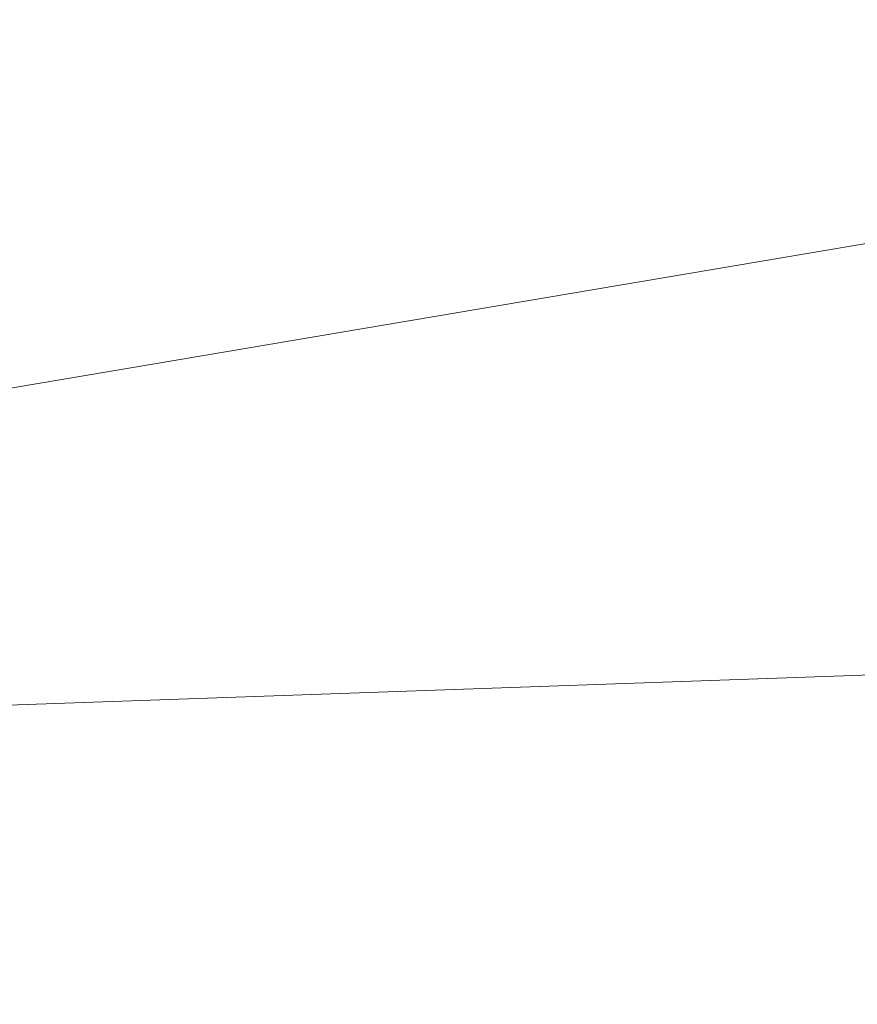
# Model space of a CAD drawing. Header units: millimetres. Extents: x -57 to 57, y 0 to 70.
# Tile 484 of 656: x 1.508 to 2.04, y 8.75 to 9.375. Entities that reach past the tile are written whole.
import ezdxf

# ---------------------------------------------------------------- set-up
doc = ezdxf.new("R2010")
doc.units = ezdxf.units.MM
doc.layers.add('A-GENM', color=13, linetype='Continuous')

# ---------------------------------------------------------------- blocks, each defined once
blk = doc.blocks.new('MODEL_FFAS1M22-709500BF0 - MODEL_FFAS1M22-709500BF0-480119-Preview')
at = {"layer": 'A-GENM', "lineweight": 9}
mesh = blk.add_polyface(dxfattribs=at)
corners = [(-5.06566, -5.06598, 56.85069), (0, -5.58444, 56.87491), (0, -4.18833, 57.03118), (0, -10, -23.65), (-3.05776, -10, -22.65647), (-2.69293, -9.92868, -29.96641), (-6.11552, -10, -21.66295), (-6.44162, -9.89884, -30.62567), (0, -7.43994, 53.83305), (-6.94332, -6.9114, 54.78898), (-4.41153, -8.20586, 50.59864), (-4.45624, -9.64044, -37.41077), (0, -8.88714, -46.47887), (0, -9.78581, -34.64612), (-5.97177, -5.82522, -56.42863), (0, -6.31789, -56.29682), (-6.94332, -6.9114, -54.78898), (-11.8413, -6.0372, -55.3412), (0, -7.43994, -53.83305), (-9.41872, -8.45723, 48.52173), (-4.41153, -8.20586, -50.59864), (-9.41872, -8.45723, -48.52173), (0, -8.88714, 46.47887), (-5.34059, -9.07469, 44.54112), (-7.13603, -5.92275, 56.22883), (0, -6.31789, 56.29682), (-5.34059, -9.07469, -44.54112), (-6.44162, -9.89884, 30.62567), (-4.45624, -9.64044, 37.41077), (-9.55681, -9.44362, 39.59713), (0, -10, 23.65), (0, -9.78581, 34.64612), (-2.69293, -9.92868, 29.96641), (-4.98311, -4.94195, -56.89517), (-10.8657, -5.23122, -55.97602), (-5.47025, -3.79897, -57.07773), (-6.11552, -10, 21.66295), (-9.79159, -9.9149, 29.06832), (-9.79159, -9.9149, -29.06832), (-3.05776, -10, 22.65647), (-9.55681, -9.44362, -39.59713), (-7.68286, 0, -55.74644), (0, -1.39611, -57.34373), (-6.02637, -2.05262, -57.15655), (0, -2.79222, -57.18746), (0, -4.18833, -57.03118), (0, -5.58444, -56.87491), (-11.2944, -3.27961, -56.27532), (0, 0, -57.5), (-5.95037, -3.73075, 57.03857), (-10.8657, -5.23122, 55.97602), (-7.68286, 0, 55.74644), (-7.49196, -2.20712, 56.97693), (0, -1.39611, 57.34373), (0, 0, 57.5), (0, -2.79222, 57.18745), (-11.93756, -1.81641, -56.22775)]
mesh.append_faces([[corners[k] for k in face] for face in [(42, 41, 48)]], dxfattribs={"vtx0": -1})
mesh.append_faces([[corners[k] for k in face] for face in [(6, 7, 4), (22, 28, 31), (3, 5, 13), (30, 32, 39), (45, 35, 44), (46, 33, 45), (55, 49, 2)]], dxfattribs={"vtx0": -1, "vtx1": -1})
mesh.append_faces([[corners[k] for k in face] for face in [(8, 9, 10), (14, 15, 16), (16, 17, 14), (9, 19, 10), (16, 20, 21), (22, 10, 23), (21, 20, 26), (27, 28, 29), (0, 24, 1), (33, 34, 35), (16, 18, 20), (29, 28, 23), (36, 27, 37), (38, 7, 6), (11, 5, 7), (11, 7, 40), (28, 32, 31), (40, 21, 26), (5, 11, 13), (32, 27, 39), (7, 5, 4), (27, 32, 28), (41, 42, 43), (44, 35, 43), (35, 45, 33), (14, 33, 46), (43, 35, 47), (34, 33, 14), (0, 49, 50), (51, 52, 53), (55, 52, 49), (24, 0, 50), (24, 9, 25), (26, 12, 11), (12, 26, 20), (40, 26, 11), (23, 10, 19), (29, 23, 19), (22, 23, 28), (41, 43, 56), (2, 49, 0)]], dxfattribs={"vtx0": -1, "vtx1": -1, "vtx2": -1})
mesh.append_faces([[corners[k] for k in face] for face in [(0, 1, 2), (11, 12, 13), (24, 25, 1), (9, 8, 25), (14, 46, 15), (52, 55, 53)]], dxfattribs={"vtx0": -1, "vtx2": -1})
mesh.append_faces([[corners[k] for k in face] for face in [(3, 4, 5), (15, 18, 16), (30, 31, 32), (36, 39, 27), (42, 44, 43), (18, 12, 20), (22, 8, 10)]], dxfattribs={"vtx1": -1, "vtx2": -1})
mesh.append_faces([[corners[k] for k in face] for face in [(53, 54, 51)]], dxfattribs={"vtx2": -1})

msp = doc.modelspace()

# ---------------------------------------------------------------- block references
at = {"layer": 'A-GENM', "lineweight": 9, "rotation": 180}
msp.add_blockref('MODEL_FFAS1M22-709500BF0 - MODEL_FFAS1M22-709500BF0-480119-Preview', (0, 0), dxfattribs=at)

doc.saveas('drawing.dxf')
